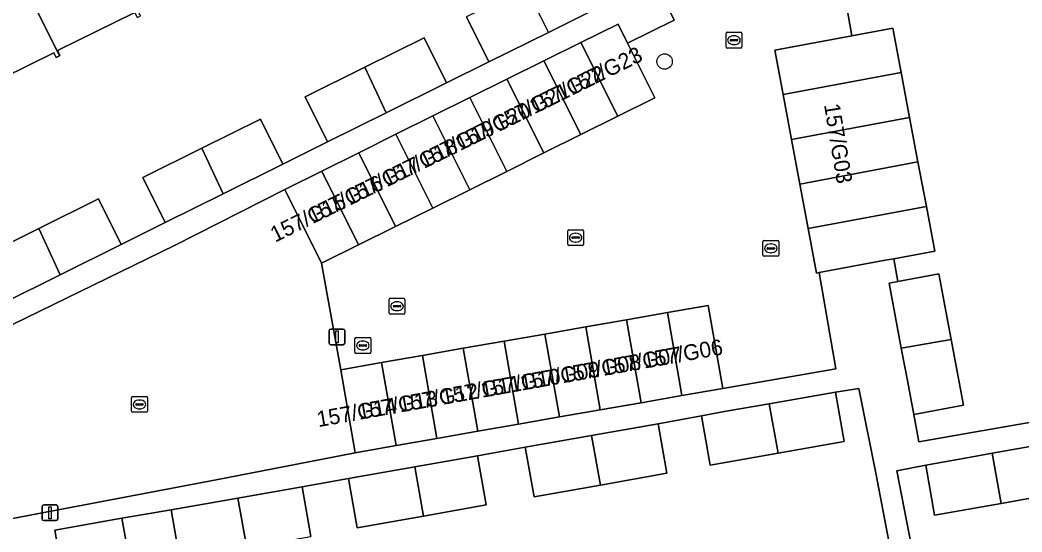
# Model space of a CAD drawing. Extents: x 157793 to 159380, y 380877 to 382313.
# Drawn here: x 158503.1 to 158566.6, y 381523.7 to 381556.2 of the extents above; entities that cross this region are included whole.
import ezdxf

# ---------------------------------------------------------------- set-up
doc = ezdxf.new("R2010")
doc.units = 0
for name, color, linetype in [('IMGEO_Boom', 7, 'Continuous'), ('IMGEO_Erf', 7, 'Continuous'), ('IMGEO_Kolk', 7, 'Continuous'), ('IMGEO_Lichtmast', 7, 'Continuous'), ('IMGEO_Pand', 7, 'Continuous'), ('IMGEO_Pand_nummerreeks', 7, 'Continuous'), ('IMGEO_Rijbaan_lokaal_open', 7, 'Continuous'), ('IMGEO_Rioolput', 7, 'Continuous'), ('IMGEO_Voetpad_open', 7, 'Continuous')]:
    doc.layers.add(name, color=color, linetype=linetype)

msp = doc.modelspace()

# ---------------------------------------------------------------- linework, layer by layer
at = {"layer": 'IMGEO_Boom'}
msp.add_circle((158543.96, 381553.565), 0.489, dxfattribs=at)
at = {"layer": 'IMGEO_Erf'}
for points in [[(158577.488, 381567.965), (158555.496, 381557.125), (158555.841, 381555.186), (158558.438, 381555.671), (158558.966, 381552.87), (158559.504, 381550.016), (158560.036, 381547.189), (158560.569, 381544.361), (158561.102, 381541.534), (158558.508, 381541.05), (158558.75, 381539.602), (158561.358, 381540.089), (158562.138, 381535.912), (158562.916, 381531.744), (158559.765, 381531.156), (158560.089, 381529.418), (158563.227, 381529.967), (158572.316, 381531.557)], [(158510.341, 381556.675), (158505.436, 381554.255), (158505.592, 381553.939), (158505.555, 381553.921), (158505.353, 381553.821), (158505.208, 381554.116), (158500.302, 381551.696)], [(158500.551, 381541.134), (158504.258, 381542.975), (158508.039, 381544.852), (158509.479, 381541.952), (158512.263, 381543.343), (158510.846, 381546.197), (158514.601, 381548.061), (158518.321, 381549.908), (158519.738, 381547.054), (158522.561, 381548.458), (158521.142, 381551.315), (158524.929, 381553.195), (158528.699, 381555.067), (158530.118, 381552.21), (158532.81, 381553.533), (158531.39, 381556.392)], [(158558.807, 381519.899), (158557.385, 381527.336), (158556.284, 381532.815), (158554.794, 381532.582), (158555.346, 381529.446), (158551.162, 381528.708), (158546.854, 381527.949), (158546.301, 381531.085), (158543.545, 381530.569), (158544.098, 381527.427), (158539.884, 381526.684), (158535.674, 381525.942), (158535.121, 381529.084), (158532.096, 381528.534), (158532.646, 381525.419), (158528.666, 381524.718), (158524.453, 381523.975), (158523.904, 381527.089), (158520.965, 381526.576), (158521.521, 381523.422)], [(158592.347, 381516.295), (158589.709, 381530.021), (158587.983, 381529.689), (158588.112, 381528.962), (158582.39, 381527.951), (158581.715, 381531.771), (158580.127, 381531.483), (158580.688, 381528.307), (158576.618, 381527.588), (158572.377, 381526.838), (158571.816, 381530.014), (158568.84, 381529.42), (158569.401, 381526.244), (158565.315, 381525.522), (158561.09, 381524.775), (158560.529, 381527.951), (158558.691, 381527.591), (158560.69, 381517.372)], [(158513.206, 381521.956), (158512.65, 381525.11), (158509.529, 381524.577), (158510.085, 381521.425)]]:
    msp.add_lwpolyline(points, dxfattribs=at)
at = {"layer": 'IMGEO_Kolk'}
for p, q in [((158547.857, 381554.49), (158547.857, 381555.342)), ((158547.932, 381555.416), (158548.784, 381555.416)), ((158548.159, 381554.959), (158548.557, 381554.959)), ((158548.345, 381555.196), (158548.37, 381555.196)), ((158548.858, 381555.342), (158548.858, 381554.49)), ((158548.784, 381554.416), (158547.932, 381554.416)), ((158548.116, 381554.91), (158548.116, 381554.922)), ((158548.554, 381554.873), (158548.156, 381554.873)), ((158548.368, 381554.636), (158548.343, 381554.636)), ((158548.6, 381554.922), (158548.6, 381554.91)), ((158537.89, 381542.885), (158538.742, 381542.885)), ((158537.815, 381541.959), (158537.815, 381542.811)), ((158538.074, 381542.379), (158538.074, 381542.391)), ((158538.512, 381542.342), (158538.114, 381542.342)), ((158538.117, 381542.428), (158538.515, 381542.428)), ((158538.303, 381542.665), (158538.328, 381542.665)), ((158538.558, 381542.391), (158538.558, 381542.379)), ((158538.816, 381542.811), (158538.816, 381541.959)), ((158538.742, 381541.885), (158537.89, 381541.885)), ((158538.326, 381542.105), (158538.301, 381542.105)), ((158550.2, 381541.277), (158550.2, 381542.129)), ((158550.275, 381542.203), (158551.127, 381542.203)), ((158550.459, 381541.697), (158550.459, 381541.709)), ((158550.897, 381541.66), (158550.499, 381541.66)), ((158550.502, 381541.746), (158550.9, 381541.746)), ((158550.688, 381541.983), (158550.713, 381541.983)), ((158550.943, 381541.709), (158550.943, 381541.697)), ((158551.201, 381542.129), (158551.201, 381541.277)), ((158551.127, 381541.203), (158550.275, 381541.203)), ((158550.711, 381541.423), (158550.686, 381541.423)), ((158526.484, 381537.607), (158526.484, 381538.459)), ((158526.559, 381538.533), (158527.411, 381538.533)), ((158527.485, 381538.459), (158527.485, 381537.607)), ((158526.743, 381538.027), (158526.743, 381538.039)), ((158527.181, 381537.99), (158526.783, 381537.99)), ((158526.786, 381538.076), (158527.184, 381538.076)), ((158526.972, 381538.313), (158526.997, 381538.313)), ((158527.227, 381538.039), (158527.227, 381538.027)), ((158527.411, 381537.533), (158526.559, 381537.533)), ((158526.995, 381537.753), (158526.97, 381537.753)), ((158510.139, 381531.373), (158510.139, 381532.225)), ((158510.214, 381532.299), (158511.066, 381532.299)), ((158510.627, 381532.079), (158510.652, 381532.079)), ((158511.14, 381532.225), (158511.14, 381531.373)), ((158510.398, 381531.793), (158510.398, 381531.805)), ((158510.836, 381531.756), (158510.438, 381531.756)), ((158510.441, 381531.842), (158510.839, 381531.842)), ((158510.65, 381531.519), (158510.625, 381531.519)), ((158510.882, 381531.805), (158510.882, 381531.793)), ((158511.066, 381531.299), (158510.214, 381531.299))]:
    msp.add_line(p, q, dxfattribs=at)
for points in [[(158547.857, 381554.49), (158547.857, 381555.342)], [(158547.932, 381555.416), (158548.784, 381555.416)], [(158548.858, 381555.342), (158548.858, 381554.49)], [(158548.784, 381554.416), (158547.932, 381554.416)], [(158537.89, 381542.885), (158538.742, 381542.885)], [(158537.815, 381541.959), (158537.815, 381542.811)], [(158538.816, 381542.811), (158538.816, 381541.959)], [(158538.742, 381541.885), (158537.89, 381541.885)], [(158550.2, 381541.277), (158550.2, 381542.129)], [(158550.275, 381542.203), (158551.127, 381542.203)], [(158551.201, 381542.129), (158551.201, 381541.277)], [(158551.127, 381541.203), (158550.275, 381541.203)], [(158526.484, 381537.607), (158526.484, 381538.459)], [(158526.559, 381538.533), (158527.411, 381538.533)], [(158527.485, 381538.459), (158527.485, 381537.607)], [(158527.411, 381537.533), (158526.559, 381537.533)], [(158510.139, 381531.373), (158510.139, 381532.225)], [(158510.214, 381532.299), (158511.066, 381532.299)], [(158511.14, 381532.225), (158511.14, 381531.373)], [(158511.066, 381531.299), (158510.214, 381531.299)]]:
    msp.add_lwpolyline(points, dxfattribs=at)
for centre, radius, start, end in [((158547.934, 381555.34), 0.0765, 91.55205, 178.44795), ((158547.934, 381555.34), 0.0765, 91.55205, 178.44795), ((158548.156, 381554.919), 0.0403, 85.87752, 175.75265), ((158548.561, 381554.921), 0.0386, 1.73085, 96.63898), ((158548.782, 381555.34), 0.0765, 1.55205, 88.44795), ((158548.782, 381555.34), 0.0765, 1.55205, 88.44795), ((158547.934, 381554.492), 0.0765, 181.55205, 268.44795), ((158547.934, 381554.492), 0.0765, 181.55205, 268.44795), ((158548.153, 381554.909), 0.0366, 178.93798, 274.71019), ((158548.557, 381554.916), 0.043, 264.86636, 352.45326), ((158548.782, 381554.492), 0.0765, 271.55205, 358.44795), ((158548.782, 381554.492), 0.0765, 271.55205, 358.44795), ((158537.892, 381542.809), 0.0765, 91.55205, 178.44795), ((158537.892, 381542.809), 0.0765, 91.55205, 178.44795), ((158538.74, 381542.809), 0.0765, 1.55205, 88.44795), ((158538.74, 381542.809), 0.0765, 1.55205, 88.44795), ((158538.114, 381542.388), 0.0403, 85.87752, 175.75265), ((158538.111, 381542.378), 0.0366, 178.93798, 274.71019), ((158538.515, 381542.385), 0.043, 264.86636, 352.45326), ((158538.519, 381542.39), 0.0386, 1.73085, 96.63898), ((158537.892, 381541.961), 0.0765, 181.55205, 268.44795), ((158537.892, 381541.961), 0.0765, 181.55205, 268.44795), ((158538.74, 381541.961), 0.0765, 271.55205, 358.44795), ((158538.74, 381541.961), 0.0765, 271.55205, 358.44795), ((158550.277, 381542.127), 0.0765, 91.55205, 178.44795), ((158550.277, 381542.127), 0.0765, 91.55205, 178.44795), ((158550.499, 381541.706), 0.0403, 85.87752, 175.75265), ((158550.496, 381541.696), 0.0366, 178.93798, 274.71019), ((158550.9, 381541.703), 0.043, 264.86636, 352.45326), ((158550.904, 381541.708), 0.0386, 1.73085, 96.63898), ((158551.125, 381542.127), 0.0765, 1.55205, 88.44795), ((158551.125, 381542.127), 0.0765, 1.55205, 88.44795), ((158550.277, 381541.279), 0.0765, 181.55205, 268.44795), ((158550.277, 381541.279), 0.0765, 181.55205, 268.44795), ((158551.125, 381541.279), 0.0765, 271.55205, 358.44795), ((158551.125, 381541.279), 0.0765, 271.55205, 358.44795), ((158526.561, 381538.457), 0.0765, 91.55205, 178.44795), ((158526.561, 381538.457), 0.0765, 91.55205, 178.44795), ((158527.409, 381538.457), 0.0765, 1.55205, 88.44795), ((158527.409, 381538.457), 0.0765, 1.55205, 88.44795), ((158526.783, 381538.036), 0.0403, 85.87752, 175.75265), ((158526.78, 381538.026), 0.0366, 178.93798, 274.71019), ((158527.184, 381538.033), 0.043, 264.86636, 352.45326), ((158527.188, 381538.038), 0.0386, 1.73085, 96.63898), ((158526.561, 381537.609), 0.0765, 181.55205, 268.44795), ((158526.561, 381537.609), 0.0765, 181.55205, 268.44795), ((158527.409, 381537.609), 0.0765, 271.55205, 358.44795), ((158527.409, 381537.609), 0.0765, 271.55205, 358.44795), ((158510.216, 381532.223), 0.0765, 91.55205, 178.44795), ((158510.216, 381532.223), 0.0765, 91.55205, 178.44795), ((158511.064, 381532.223), 0.0765, 1.55205, 88.44795), ((158511.064, 381532.223), 0.0765, 1.55205, 88.44795), ((158510.438, 381531.802), 0.0403, 85.87752, 175.75265), ((158510.435, 381531.792), 0.0366, 178.93798, 274.71019), ((158510.839, 381531.799), 0.043, 264.86636, 352.45326), ((158510.843, 381531.804), 0.0386, 1.73085, 96.63898), ((158510.216, 381531.375), 0.0765, 181.55205, 268.44795), ((158510.216, 381531.375), 0.0765, 181.55205, 268.44795), ((158511.064, 381531.375), 0.0765, 271.55205, 358.44795), ((158511.064, 381531.375), 0.0765, 271.55205, 358.44795)]:
    msp.add_arc(centre, radius, start, end, dxfattribs=at)
for centre, major_axis, ratio, start_param, end_param in [((158548.344, 381554.916), (-0.387, 0.002), 0.722429, 4.712389, 7.853982), ((158548.369, 381554.916), (-0.39, 0.002), 0.717154, 1.570796, 4.712389), ((158538.302, 381542.385), (-0.387, 0.002), 0.722429, 4.712389, 7.853982), ((158538.327, 381542.385), (-0.39, 0.002), 0.717154, 1.570796, 4.712389), ((158550.687, 381541.703), (-0.387, 0.002), 0.722429, 4.712389, 7.853982), ((158550.712, 381541.703), (-0.39, 0.002), 0.717154, 1.570796, 4.712389), ((158526.971, 381538.033), (-0.387, 0.002), 0.722429, 4.712389, 7.853982), ((158526.996, 381538.033), (-0.39, 0.002), 0.717154, 1.570796, 4.712389), ((158510.626, 381531.799), (-0.387, 0.002), 0.722429, 4.712389, 7.853982), ((158510.651, 381531.799), (-0.39, 0.002), 0.717154, 1.570796, 4.712389)]:
    msp.add_ellipse(centre, major_axis=major_axis, ratio=ratio, start_param=start_param, end_param=end_param, dxfattribs=at)
at = {"layer": 'IMGEO_Lichtmast'}
for p, q in [((158522.776, 381536.586), (158523.566, 381536.586)), ((158523.566, 381536.586), (158522.776, 381536.586)), ((158522.676, 381535.686), (158522.676, 381536.486)), ((158522.676, 381536.486), (158522.676, 381535.686)), ((158523.666, 381536.486), (158523.666, 381535.686)), ((158523.666, 381535.686), (158523.666, 381536.486)), ((158523.566, 381535.586), (158522.776, 381535.586)), ((158522.776, 381535.586), (158523.566, 381535.586)), ((158504.464, 381524.524), (158504.464, 381525.324)), ((158504.464, 381525.324), (158504.464, 381524.524)), ((158504.564, 381525.424), (158505.354, 381525.424)), ((158505.354, 381525.424), (158504.564, 381525.424)), ((158505.454, 381525.324), (158505.454, 381524.524)), ((158505.454, 381524.524), (158505.454, 381525.324)), ((158505.354, 381524.424), (158504.564, 381524.424)), ((158504.564, 381524.424), (158505.354, 381524.424))]:
    msp.add_line(p, q, dxfattribs=at)
for points in [[(158523.096, 381536.461), (158523.246, 381536.461), (158523.246, 381535.711), (158523.096, 381535.711), (158523.096, 381536.461)], [(158504.884, 381525.299), (158505.034, 381525.299), (158505.034, 381524.549), (158504.884, 381524.549), (158504.884, 381525.299)]]:
    msp.add_lwpolyline(points, dxfattribs=at)
for centre, start, end in [((158522.776, 381536.486), 90, 180), ((158522.776, 381536.486), 90, 180), ((158523.566, 381536.486), 0, 90), ((158523.566, 381536.486), 360, 90), ((158522.776, 381535.686), 180, 270), ((158522.776, 381535.686), 180, 270), ((158523.566, 381535.686), 270, 0), ((158523.566, 381535.686), 270, 0), ((158504.564, 381525.324), 90, 180), ((158504.564, 381525.324), 90, 180), ((158505.354, 381525.324), 0, 90), ((158505.354, 381525.324), 360, 90), ((158504.564, 381524.524), 180, 270), ((158504.564, 381524.524), 180, 270), ((158505.354, 381524.524), 270, 0), ((158505.354, 381524.524), 270, 0)]:
    msp.add_arc(centre, 0.1, start, end, dxfattribs=at)
at = {"layer": 'IMGEO_Pand'}
for points in [[(158505.875, 381566.145), (158505.716, 381566.067), (158505.86, 381565.776), (158501.016, 381563.387), (158500.868, 381563.688), (158500.729, 381563.619), (158505.555, 381553.921), (158505.592, 381553.939), (158505.436, 381554.255), (158510.341, 381556.675), (158510.5, 381556.352), (158510.698, 381556.45)], [(158500.729, 381563.619), (158500.445, 381563.479), (158500.585, 381563.196), (158500, 381562.922), (158495.859, 381560.864), (158495.718, 381561.15), (158495.59, 381561.086), (158500, 381552.219), (158500.383, 381551.449), (158500.416, 381551.466), (158500.302, 381551.696), (158505.208, 381554.116), (158505.353, 381553.821), (158505.555, 381553.921)], [(158540.367, 381557.284), (158538.947, 381560.144), (158535.168, 381558.268), (158536.589, 381555.408)], [(158536.589, 381555.408), (158535.168, 381558.268), (158531.39, 381556.392), (158532.81, 381553.533)], [(158540.982, 381550.09), (158543.329, 381551.256), (158541.61, 381554.717), (158541.002, 381555.941), (158538.654, 381554.775)], [(158551.475, 381551.472), (158558.966, 381552.87), (158558.438, 381555.671), (158555.841, 381555.186), (158550.952, 381554.274)], [(158524.929, 381553.195), (158526.293, 381550.311), (158530.118, 381552.21), (158528.699, 381555.067)], [(158538.634, 381548.923), (158540.982, 381550.09), (158538.654, 381554.775), (158536.306, 381553.608)], [(158524.929, 381553.195), (158521.142, 381551.315), (158522.561, 381548.458), (158526.293, 381550.311)], [(158533.958, 381552.442), (158536.286, 381547.757), (158538.634, 381548.923), (158536.306, 381553.608)], [(158533.958, 381552.442), (158531.61, 381551.275), (158533.938, 381546.59), (158536.286, 381547.757)], [(158552.008, 381548.617), (158559.504, 381550.016), (158558.966, 381552.87), (158551.475, 381551.472)], [(158531.59, 381545.424), (158533.938, 381546.59), (158531.61, 381551.275), (158529.263, 381550.109)], [(158515.942, 381545.169), (158519.738, 381547.054), (158518.321, 381549.908), (158514.601, 381548.061)], [(158531.59, 381545.424), (158529.263, 381550.109), (158526.915, 381548.942), (158529.242, 381544.258)], [(158552.008, 381548.617), (158552.536, 381545.789), (158560.036, 381547.189), (158559.504, 381550.016)], [(158524.567, 381547.776), (158526.894, 381543.091), (158529.242, 381544.258), (158526.915, 381548.942)], [(158515.942, 381545.169), (158514.601, 381548.061), (158510.846, 381546.197), (158512.263, 381543.343)], [(158524.567, 381547.776), (158522.219, 381546.609), (158524.546, 381541.925), (158526.894, 381543.091)], [(158553.064, 381542.96), (158560.569, 381544.361), (158560.036, 381547.189), (158552.536, 381545.789)], [(158524.546, 381541.925), (158522.219, 381546.609), (158519.871, 381545.443), (158522.198, 381540.758)], [(158504.258, 381542.975), (158505.6, 381540.026), (158509.479, 381541.952), (158508.039, 381544.852)], [(158553.064, 381542.96), (158553.592, 381540.132), (158553.76, 381540.163), (158557.958, 381540.947), (158558.508, 381541.05), (158561.102, 381541.534), (158560.569, 381544.361)], [(158504.258, 381542.975), (158500.551, 381541.134), (158501.99, 381538.234), (158505.6, 381540.026)], [(158562.138, 381535.912), (158561.358, 381540.089), (158558.75, 381539.602), (158558.207, 381539.501), (158558.98, 381535.363)], [(158545.056, 381532.361), (158547.647, 381532.814), (158546.726, 381538.079), (158544.135, 381537.626)], [(158538.954, 381536.72), (158539.875, 381531.455), (158542.465, 381531.908), (158541.545, 381537.173)], [(158545.056, 381532.361), (158544.135, 381537.626), (158541.545, 381537.173), (158542.465, 381531.908)], [(158536.363, 381536.267), (158537.284, 381531.002), (158539.875, 381531.455), (158538.954, 381536.72)], [(158536.363, 381536.267), (158533.773, 381535.814), (158534.693, 381530.549), (158537.284, 381531.002)], [(158562.138, 381535.912), (158558.98, 381535.363), (158559.362, 381533.315), (158559.765, 381531.156), (158562.916, 381531.744)], [(158528.591, 381534.908), (158529.512, 381529.643), (158532.103, 381530.096), (158531.182, 381535.361)], [(158534.693, 381530.549), (158533.773, 381535.814), (158531.182, 381535.361), (158532.103, 381530.096)], [(158528.591, 381534.908), (158526.001, 381534.455), (158526.921, 381529.19), (158529.512, 381529.643)], [(158526.921, 381529.19), (158526.001, 381534.455), (158523.41, 381534.002), (158524.331, 381528.737)], [(158551.162, 381528.708), (158555.346, 381529.446), (158554.794, 381532.582), (158550.604, 381531.843)], [(158551.162, 381528.708), (158550.604, 381531.843), (158547.874, 381531.362), (158546.301, 381531.085), (158546.854, 381527.949)], [(158539.32, 381529.824), (158539.884, 381526.684), (158544.098, 381527.427), (158543.545, 381530.569)], [(158539.32, 381529.824), (158535.121, 381529.084), (158535.674, 381525.942), (158539.884, 381526.684)], [(158564.746, 381528.696), (158565.315, 381525.522), (158569.401, 381526.244), (158568.84, 381529.42)], [(158528.666, 381524.718), (158532.646, 381525.419), (158532.096, 381528.534), (158528.108, 381527.83)], [(158564.746, 381528.696), (158563.488, 381528.474), (158560.529, 381527.951), (158561.09, 381524.775), (158565.315, 381525.522)], [(158528.666, 381524.718), (158528.108, 381527.83), (158523.904, 381527.089), (158524.453, 381523.975)], [(158516.88, 381525.856), (158517.445, 381522.703), (158521.521, 381523.422), (158520.965, 381526.576)], [(158516.88, 381525.856), (158512.65, 381525.11), (158513.206, 381521.956), (158517.445, 381522.703)], [(158505.263, 381523.825), (158505.819, 381520.673), (158510.085, 381521.425), (158509.529, 381524.577)]]:
    msp.add_lwpolyline(points, close=True, dxfattribs=at)
at = {"layer": 'IMGEO_Rijbaan_lokaal_open'}
for points in [[(158544.183, 381556.967), (158544.563, 381556.187), (158541.61, 381554.717), (158543.329, 381551.256), (158540.982, 381550.09), (158538.634, 381548.923), (158536.286, 381547.757), (158533.938, 381546.59), (158531.59, 381545.424), (158529.242, 381544.258), (158526.894, 381543.091), (158524.546, 381541.925), (158522.198, 381540.758), (158523.41, 381534.002), (158526.001, 381534.455), (158528.591, 381534.908), (158531.182, 381535.361), (158533.773, 381535.814), (158536.363, 381536.267), (158538.954, 381536.72), (158541.545, 381537.173), (158544.135, 381537.626), (158546.726, 381538.079), (158547.647, 381532.814), (158554.822, 381534.063), (158553.76, 381540.163), (158553.592, 381540.132), (158553.064, 381542.96), (158552.536, 381545.789), (158552.008, 381548.617), (158551.475, 381551.472), (158550.952, 381554.274), (158555.841, 381555.186), (158555.496, 381557.125)], [(158500, 381524.078), (158515.502, 381527.008), (158524.331, 381528.737), (158523.41, 381534.002), (158522.198, 381540.758), (158519.871, 381545.443), (158512.859, 381541.881), (158500, 381535.63)]]:
    msp.add_lwpolyline(points, dxfattribs=at)
at = {"layer": 'IMGEO_Rioolput'}
for p, q in [((158524.311, 381535.114), (158524.311, 381535.966)), ((158524.386, 381536.04), (158525.238, 381536.04)), ((158525.312, 381535.966), (158525.312, 381535.114)), ((158524.57, 381535.534), (158524.57, 381535.546)), ((158525.008, 381535.497), (158524.61, 381535.497)), ((158524.613, 381535.583), (158525.011, 381535.583)), ((158524.822, 381535.26), (158524.797, 381535.26)), ((158524.799, 381535.82), (158524.824, 381535.82)), ((158525.054, 381535.546), (158525.054, 381535.534)), ((158525.238, 381535.04), (158524.386, 381535.04))]:
    msp.add_line(p, q, dxfattribs=at)
for points in [[(158524.311, 381535.114), (158524.311, 381535.966)], [(158524.386, 381536.04), (158525.238, 381536.04)], [(158525.312, 381535.966), (158525.312, 381535.114)], [(158525.238, 381535.04), (158524.386, 381535.04)]]:
    msp.add_lwpolyline(points, dxfattribs=at)
for centre, radius, start, end in [((158524.388, 381535.964), 0.0765, 91.55205, 178.44795), ((158524.388, 381535.964), 0.0765, 91.55205, 178.44795), ((158525.236, 381535.964), 0.0765, 1.55205, 88.44795), ((158525.236, 381535.964), 0.0765, 1.55205, 88.44795), ((158524.61, 381535.543), 0.0403, 85.87752, 175.75265), ((158524.607, 381535.533), 0.0366, 178.93798, 274.71019), ((158525.011, 381535.54), 0.043, 264.86636, 352.45326), ((158525.015, 381535.545), 0.0386, 1.73085, 96.63898), ((158524.388, 381535.116), 0.0765, 181.55205, 268.44795), ((158524.388, 381535.116), 0.0765, 181.55205, 268.44795), ((158525.236, 381535.116), 0.0765, 271.55205, 358.44795), ((158525.236, 381535.116), 0.0765, 271.55205, 358.44795)]:
    msp.add_arc(centre, radius, start, end, dxfattribs=at)
for centre, major_axis, ratio, start_param, end_param in [((158524.798, 381535.54), (-0.387, 0.002), 0.722429, 4.712389, 7.853982), ((158524.823, 381535.54), (-0.39, 0.002), 0.717154, 1.570796, 4.712389)]:
    msp.add_ellipse(centre, major_axis=major_axis, ratio=ratio, start_param=start_param, end_param=end_param, dxfattribs=at)
at = {"layer": 'IMGEO_Voetpad_open'}
for points in [[(158500, 381535.63), (158512.859, 381541.881), (158519.871, 381545.443), (158522.219, 381546.609), (158524.567, 381547.776), (158526.915, 381548.942), (158529.263, 381550.109), (158531.61, 381551.275), (158533.958, 381552.442), (158536.306, 381553.608), (158538.654, 381554.775), (158541.002, 381555.941), (158541.61, 381554.717), (158544.563, 381556.187), (158544.183, 381556.967)], [(158540.367, 381557.284), (158536.589, 381555.408), (158532.81, 381553.533), (158530.118, 381552.21), (158526.293, 381550.311), (158522.561, 381548.458), (158519.738, 381547.054), (158515.942, 381545.169), (158512.263, 381543.343), (158509.479, 381541.952), (158505.6, 381540.026), (158501.99, 381538.234)], [(158572.316, 381531.557), (158563.227, 381529.967), (158560.089, 381529.418), (158559.765, 381531.156), (158559.362, 381533.315), (158558.98, 381535.363), (158558.207, 381539.501), (158558.75, 381539.602), (158558.508, 381541.05), (158557.958, 381540.947), (158553.76, 381540.163), (158554.822, 381534.063), (158547.647, 381532.814), (158545.056, 381532.361), (158542.465, 381531.908), (158539.875, 381531.455), (158537.284, 381531.002), (158534.693, 381530.549), (158532.103, 381530.096), (158529.512, 381529.643), (158526.921, 381529.19), (158524.331, 381528.737), (158515.502, 381527.008), (158500, 381524.078)], [(158505.819, 381520.673), (158505.263, 381523.825), (158509.529, 381524.577), (158512.65, 381525.11), (158516.88, 381525.856), (158520.965, 381526.576), (158523.904, 381527.089), (158528.108, 381527.83), (158532.096, 381528.534), (158535.121, 381529.084), (158539.32, 381529.824), (158543.545, 381530.569), (158546.301, 381531.085), (158547.874, 381531.362), (158550.604, 381531.843), (158554.794, 381532.582), (158556.284, 381532.815), (158557.385, 381527.336), (158558.807, 381519.899)], [(158560.69, 381517.372), (158558.691, 381527.591), (158560.529, 381527.951), (158563.488, 381528.474), (158564.746, 381528.696), (158568.84, 381529.42)]]:
    msp.add_lwpolyline(points, dxfattribs=at)

# ---------------------------------------------------------------- texts
at = {"layer": 'IMGEO_Pand_nummerreeks'}
for s, rotation, p in [('157/G23', 26.35632, (158538.059, 381551.383)), ('157/G22', 26.35632, (158535.692, 381550.21)), ('157/G21', 26.35632, (158533.436, 381549.092)), ('157/G20', 26.35632, (158530.98, 381547.875)), ('157/G03', 279.28355, (158554.072, 381550.819)), ('157/G19', 26.35632, (158528.695, 381546.743)), ('157/G18', 26.35632, (158526.34, 381545.577)), ('157/G17', 26.35632, (158523.976, 381544.406)), ('157/G16', 26.35632, (158521.616, 381543.236)), ('157/G15', 26.35632, (158519.255, 381542.066)), ('157/G06', 10.19021, (158542.671, 381534.073)), ('157/G07', 10.19021, (158540.074, 381533.606)), ('157/G08', 10.19021, (158537.48, 381533.14)), ('157/G10', 10.19021, (158532.377, 381532.223)), ('157/G09', 10.19021, (158534.877, 381532.672)), ('157/G11', 10.19021, (158529.885, 381531.775)), ('157/G12', 10.19021, (158527.174, 381531.287)), ('157/G14', 10.19021, (158521.987, 381530.355)), ('157/G13', 10.19021, (158524.583, 381530.822))]:
    msp.add_text(s, height=1, rotation=rotation, dxfattribs=at).set_placement(p)

doc.saveas('drawing.dxf')
